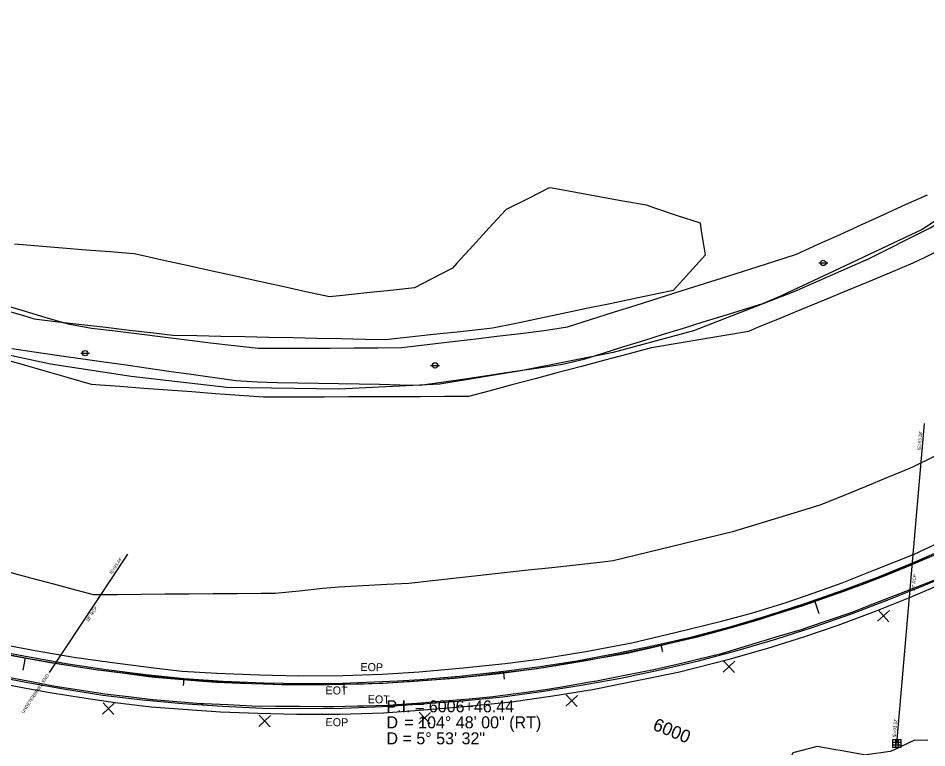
# Model space of a CAD drawing. Extents: x 2132221 to 2141942, y 535736 to 547298.
# Drawn here: x 2137760 to 2138328, y 541530 to 541986 of the extents above; entities that cross this region are included whole.
import ezdxf

# ---------------------------------------------------------------- set-up
doc = ezdxf.new("R2010")
doc.units = 0
for name, color, linetype in [('RD_EX_Conc', 7, 'Continuous'), ('RD_EX_DR_Inlet', 7, 'Continuous'), ('RD_EX_DR_Inlet_txCode', 7, 'Continuous'), ('RD_EX_DR_Pipe', 7, 'Continuous'), ('RD_EX_DR_Pipe_txCode', 7, 'Continuous'), ('RD_EX_Driveway', 7, 'Continuous'), ('RD_EX_Fence_Other', 7, 'Continuous'), ('RD_EX_Misc', 7, 'Continuous'), ('RD_EX_Misc_txCode', 7, 'Continuous'), ('RD_EX_Road', 7, 'Continuous'), ('RD_EX_Road_txCode', 7, 'Continuous'), ('RD_EX_SU_Pole', 7, 'Continuous'), ('RD_EX_VEG', 7, 'Continuous'), ('RD_HC_Cl', 7, 'Continuous'), ('RD_HC_Data', 7, 'Continuous'), ('RD_HC_Data_Tic', 7, 'Continuous'), ('RD_HC_TX_Sta50', 7, 'Continuous')]:
    doc.layers.add(name, color=color, linetype=linetype)

msp = doc.modelspace()

# ---------------------------------------------------------------- linework, layer by layer
at = {"layer": 'RD_EX_Conc'}
for points in [[(2137997.14, 541571.6), (2138011.11, 541572.53), (2138035.66, 541574.61), (2138059.74, 541577.22), (2138084.6, 541580.47), (2138108.88, 541584.14), (2138132.93, 541588.67), (2138157.01, 541593.83), (2138181, 541599.27), (2138204.68, 541605.5), (2138228.23, 541612.49), (2138252.03, 541620.2), (2138275.14, 541628.26), (2138297.98, 541636.91), (2138320.66, 541646.24), (2138343.12, 541656.01)], [(2137962.59, 541554.63), (2137987.55, 541555.64), (2138012.56, 541557.22), (2138037.39, 541559.19), (2138062.5, 541561.77), (2138086.83, 541565.09), (2138111.6, 541569.03), (2138136.34, 541573.31), (2138160.71, 541578.51), (2138184.95, 541584.18), (2138209.05, 541590.56), (2138233.3, 541597.64), (2138257.19, 541605.45), (2138280.64, 541613.59), (2138303.83, 541622.42), (2138326.85, 541631.63), (2138349.75, 541641.63)], [(2137741.97, 541591.32), (2137766.81, 541586.67), (2137791.15, 541582.36), (2137814.92, 541578.67), (2137839.7, 541575.58), (2137863.57, 541573.23), (2137888.07, 541571.55), (2137913.53, 541570.53), (2137937.83, 541570.01), (2137962.6, 541570.29), (2137997.14, 541571.6)], [(2137739, 541575.82), (2137763.56, 541570.97), (2137788.29, 541566.74), (2137812.89, 541562.8), (2137837.77, 541559.81), (2137862.58, 541557.44), (2137887.47, 541555.77), (2137912.47, 541554.7), (2137937.53, 541554.32), (2137962.59, 541554.63)]]:
    msp.add_lwpolyline(points, dxfattribs=at)
at = {"layer": 'RD_EX_DR_Inlet'}
for p, q in [((2138306.33, 541533.32), (2138311.33, 541533.32)), ((2138308.03, 541535.02), (2138308.03, 541530.02)), ((2138309.73, 541535.02), (2138309.73, 541530.02)), ((2138306.33, 541531.62), (2138311.33, 541531.62))]:
    msp.add_line(p, q, dxfattribs=at)
msp.add_lwpolyline([(2138306.33, 541530.02), (2138306.33, 541535.02), (2138311.33, 541535.02), (2138311.33, 541530.02)], close=True, dxfattribs=at)
at = {"layer": 'RD_EX_DR_Pipe'}
for p, q in [((2138308.87, 541532.46), (2138326.15, 541732.38)), ((2137828.2, 541650.91), (2137779.23, 541576.83))]:
    msp.add_line(p, q, dxfattribs=at)
at = {"layer": 'RD_EX_Driveway'}
for points in [[(2137747.88, 541807.48), (2137762.26, 541803.21), (2137776.64, 541798.95), (2137791.02, 541794.68), (2137805.74, 541792.11), (2137820.61, 541790.28), (2137835.48, 541788.44), (2137850.34, 541786.61), (2137865.21, 541784.78), (2137880.08, 541782.94), (2137894.94, 541781.11), (2137909.82, 541779.51), (2137924.8, 541779.55), (2137939.78, 541779.6), (2137954.76, 541779.64), (2137969.74, 541779.68), (2137984.72, 541779.73), (2137999.69, 541779.91), (2138029.29, 541783.46), (2138044.09, 541785.23), (2138058.89, 541787.01), (2138073.7, 541788.78), (2138088.5, 541790.56), (2138103.19, 541792.91), (2138117.5, 541797.44), (2138131.8, 541801.96), (2138146.1, 541806.48), (2138160.4, 541811), (2138174.71, 541815.52), (2138203.31, 541824.56), (2138217.61, 541829.08), (2138231.92, 541833.6), (2138246.18, 541838.22), (2138259.8, 541844.42), (2138273.43, 541850.62), (2138287.06, 541856.81), (2138300.68, 541863.01), (2138314.31, 541869.21), (2138327.93, 541875.41)], [(2138337.21, 541861.77), (2138324.72, 541853.78), (2138313.62, 541848.49), (2138302.57, 541843.3), (2138280.47, 541832.9), (2138269.42, 541827.71), (2138247.32, 541817.32), (2138236.27, 541812.12), (2138224.84, 541807.29), (2138200.06, 541799.57), (2138187.67, 541795.71), (2138175.28, 541791.85), (2138162.89, 541787.99), (2138150.5, 541784.13), (2138138.11, 541780.27), (2138125.72, 541776.41), (2138113.33, 541772.55), (2138100, 541769.33), (2138085.16, 541767.11), (2138070.33, 541764.9), (2138055.49, 541762.69), (2138040.66, 541760.48), (2138025.82, 541758.26), (2138011.15, 541756.24), (2137998.4, 541756.49), (2137985.65, 541756.74), (2137972.9, 541756.99), (2137960.14, 541757.24), (2137947.39, 541757.48), (2137934.64, 541757.73), (2137921.89, 541757.98), (2137909.14, 541758.23), (2137895.97, 541759.07), (2137867.97, 541763.06), (2137853.97, 541765.06), (2137839.97, 541767.05), (2137825.98, 541769.05), (2137811.98, 541771.05), (2137783.98, 541775.04), (2137769.99, 541777.03), (2137755.99, 541779.03)]]:
    msp.add_lwpolyline(points, dxfattribs=at)
at = {"layer": 'RD_EX_Fence_Other'}
for points in [[(2138289.5, 541834.44), (2138329.69, 541854.79), (2138373.73, 541881.26), (2138436.34, 541926.45), (2138473.83, 541952.55), (2138473.96, 541952.65)], [(2138289.5, 541834.44), (2138244.54, 541814.77), (2138181.89, 541790.47), (2138131.62, 541776.88), (2138074.94, 541765.59), (2138023.45, 541757.14), (2137960.19, 541753.82), (2137890.22, 541754.88), (2137830.52, 541761.76), (2137780.11, 541769.48), (2137722.83, 541781.86), (2137680.93, 541798.96), (2137620.19, 541815.71)]]:
    msp.add_lwpolyline(points, dxfattribs=at)
at = {"layer": 'RD_EX_Misc'}
for p, q in [((2138296.88, 541608.89), (2138304.23, 541615.67)), ((2138297.16, 541615.96), (2138303.95, 541608.61)), ((2138200.65, 541584.19), (2138207.44, 541576.84)), ((2138200.37, 541577.13), (2138207.72, 541583.91)), ((2138102.09, 541555.83), (2138109.44, 541562.61)), ((2138102.38, 541562.9), (2138109.16, 541555.55)), ((2137812.63, 541550.87), (2137819.98, 541557.66)), ((2137812.92, 541557.94), (2137819.7, 541550.59)), ((2137910.25, 541543.21), (2137917.6, 541549.99)), ((2137910.53, 541550.28), (2137917.32, 541542.93)), ((2138010.2, 541545.09), (2138017.55, 541551.87)), ((2138010.48, 541552.15), (2138017.26, 541544.8))]:
    msp.add_line(p, q, dxfattribs=at)
for points in [[(2137753.69, 541587.94), (2137768.45, 541585.24), (2137780.11, 541583.11), (2137794.93, 541580.83), (2137809.76, 541578.56), (2137811.58, 541578.28), (2137826.46, 541576.38), (2137841.34, 541574.48), (2137845.39, 541573.96), (2137860.34, 541572.75), (2137875.29, 541571.54), (2137883.85, 541570.85), (2137898.84, 541570.3), (2137913.83, 541569.76), (2137924.39, 541569.38), (2137939.39, 541569.43), (2137954.39, 541569.48), (2137963.73, 541569.51), (2137978.72, 541570), (2137988.05, 541570.3), (2138003.02, 541571.26), (2138018.09, 541572.22), (2138033.02, 541573.63), (2138045.58, 541574.82), (2138060.47, 541576.62), (2138075.37, 541578.41), (2138083.9, 541579.44), (2138098.69, 541581.93), (2138113.48, 541584.42), (2138128.27, 541586.91), (2138140.46, 541588.96), (2138155.06, 541592.4), (2138169.66, 541595.84), (2138184.26, 541599.27), (2138189.79, 541600.58), (2138204.22, 541604.67), (2138218.65, 541608.77), (2138223.56, 541610.16), (2138237.76, 541614.99), (2138251.96, 541619.83), (2138266.16, 541624.66), (2138280.36, 541629.49), (2138287.05, 541631.77), (2138300.92, 541637.5), (2138314.78, 541643.23), (2138328.64, 541648.96)], [(2138332.02, 541634.37), (2138318.05, 541628.92), (2138304.07, 541623.47), (2138290.09, 541618.03), (2138280.75, 541614.39), (2138266.55, 541609.55), (2138252.35, 541604.71), (2138249.72, 541603.81), (2138235.35, 541599.49), (2138220.99, 541595.17), (2138206.62, 541590.85), (2138199.17, 541588.61), (2138184.61, 541585.03), (2138171.63, 541581.85), (2138156.98, 541578.64), (2138150.59, 541577.24), (2138135.86, 541574.41), (2138121.13, 541571.57), (2138116.86, 541570.75), (2138102.08, 541568.17), (2138090.72, 541566.18), (2138075.85, 541564.21), (2138060.98, 541562.24), (2138056.61, 541561.66), (2138041.67, 541560.26), (2138033.91, 541559.53), (2138018.95, 541558.38), (2138011.6, 541557.81), (2137996.65, 541556.66), (2137991.14, 541556.23), (2137976.15, 541555.91), (2137971.92, 541555.82), (2137956.92, 541555.49), (2137950.68, 541555.36), (2137935.69, 541555.54), (2137920.69, 541555.72), (2137905.95, 541555.89), (2137890.97, 541556.58), (2137875.98, 541557.27), (2137873.97, 541557.37), (2137859.02, 541558.62), (2137844.07, 541559.88), (2137843.79, 541559.9), (2137828.89, 541561.63), (2137813.99, 541563.35), (2137812.8, 541563.49), (2137797.98, 541565.81), (2137783.07, 541568.15), (2137768.34, 541570.98), (2137753.6, 541573.81)]]:
    msp.add_lwpolyline(points, dxfattribs=at)
at = {"layer": 'RD_EX_Road'}
for points in [[(2138010.34, 541577.31), (2138037.92, 541579.88), (2138064.25, 541582.49), (2138085.12, 541585.15), (2138114.51, 541590.01), (2138143.21, 541595.41), (2138170.35, 541601.91), (2138199.29, 541608.86), (2138218.07, 541614.04), (2138239.73, 541620.67), (2138256.7, 541626.5), (2138274.71, 541632.81), (2138294.51, 541640.89), (2138319.72, 541650.84), (2138341.99, 541661.22)], [(2137960.65, 541550.84), (2137988.17, 541551.66), (2138008.03, 541553.2), (2138036.19, 541555.37), (2138068.21, 541558.49), (2138093.88, 541562.25), (2138118.71, 541566.25), (2138148.57, 541572.2), (2138172.34, 541577.03), (2138204.15, 541585.19), (2138228.35, 541592.12), (2138250.69, 541599.2), (2138272.21, 541606.48), (2138295.44, 541615.26), (2138317.42, 541624.05), (2138338.77, 541633.03)], [(2137743.91, 541595.68), (2137770.57, 541590.55), (2137794.69, 541586.44), (2137817.25, 541583.25), (2137846.4, 541579.49), (2137862.37, 541577.75), (2137884, 541576.52), (2137910.61, 541575.4), (2137935.2, 541574.87), (2137963.02, 541574.96), (2137987.3, 541575.81), (2138010.34, 541577.31)], [(2137751.74, 541569.62), (2137762.66, 541567.5), (2137779.75, 541564.39), (2137800.99, 541561.08), (2137820.58, 541558.11), (2137842.95, 541555.49), (2137865.77, 541553.68), (2137886.29, 541552.26), (2137909.71, 541551.39), (2137933.75, 541550.76), (2137960.65, 541550.84)]]:
    msp.add_lwpolyline(points, dxfattribs=at)
at = {"layer": 'RD_EX_SU_Pole'}
for p, q in [((2138260.17, 541832.77), (2138265.67, 541832.77)), ((2137798.97, 541776.41), (2137804.47, 541776.41)), ((2138017.57, 541768.77), (2138023.07, 541768.77))]:
    msp.add_line(p, q, dxfattribs=at)
for centre in [(2138262.93, 541832.78), (2137801.72, 541776.41), (2138020.33, 541768.77)]:
    msp.add_circle(centre, 1.65, dxfattribs=at)
at = {"layer": 'RD_EX_VEG'}
for points in [[(2137748.83, 541804.21), (2137763.19, 541799.86), (2137769.93, 541797.82), (2137784.83, 541796.07), (2137799.73, 541794.32), (2137814.63, 541792.57), (2137829.53, 541790.83), (2137844.42, 541789.08), (2137856.47, 541787.66), (2137871.47, 541787.36), (2137886.47, 541787.06), (2137901.46, 541786.76), (2137916.46, 541786.46), (2137931.46, 541786.16), (2137946.45, 541785.86), (2137961.45, 541785.56), (2137976.45, 541785.25), (2137989.48, 541784.99), (2138004.4, 541786.6), (2138019.31, 541788.21), (2138034.22, 541789.83), (2138049.14, 541791.44), (2138056.26, 541792.21), (2138070.94, 541795.26), (2138085.63, 541798.32), (2138100.31, 541801.38), (2138115, 541804.43), (2138129.68, 541807.49), (2138144.37, 541810.55), (2138159.05, 541813.6), (2138169.24, 541815.72), (2138179.28, 541826.87), (2138189.25, 541837.93), (2138186.92, 541852.75), (2138186.16, 541857.58), (2138171.94, 541862.32), (2138157.71, 541867.07), (2138152.51, 541868.8), (2138137.75, 541871.45), (2138122.99, 541874.11), (2138108.22, 541876.77), (2138093.46, 541879.42), (2138091.61, 541879.75), (2138078.25, 541872.94), (2138064.89, 541866.12), (2138064.37, 541865.86), (2138054.27, 541854.77), (2138044.16, 541843.69), (2138034.06, 541832.6), (2138031.25, 541829.52), (2138017.93, 541822.63), (2138007.48, 541817.23), (2137992.56, 541815.65), (2137977.65, 541814.08), (2137962.73, 541812.5), (2137954.33, 541811.61), (2137939.68, 541814.84), (2137925.03, 541818.06), (2137910.38, 541821.29), (2137895.73, 541824.51), (2137881.08, 541827.73), (2137866.43, 541830.96), (2137851.78, 541834.18), (2137837.13, 541837.41), (2137832.38, 541838.45), (2137817.43, 541839.66), (2137802.48, 541840.87), (2137787.53, 541842.08), (2137772.58, 541843.29), (2137757.63, 541844.5)], [(2138339.7, 541842.94), (2138326.29, 541836.23), (2138318.93, 541832.56), (2138305.07, 541826.82), (2138291.21, 541821.09), (2138277.35, 541815.35), (2138263.49, 541809.62), (2138249.63, 541803.88), (2138235.77, 541798.14), (2138221.91, 541792.41), (2138216.1, 541790), (2138201.31, 541787.5), (2138186.52, 541785), (2138171.73, 541782.49), (2138156.94, 541779.99), (2138155.34, 541779.72), (2138140.84, 541775.85), (2138126.35, 541771.99), (2138111.86, 541768.13), (2138097.36, 541764.26), (2138082.87, 541760.4), (2138068.37, 541756.54), (2138053.88, 541752.68), (2138041.29, 541749.32), (2138026.29, 541749.27), (2138011.29, 541749.21), (2137996.29, 541749.16), (2137981.29, 541749.1), (2137966.29, 541749.05), (2137951.29, 541748.99), (2137936.29, 541748.94), (2137921.29, 541748.88), (2137913.22, 541748.85), (2137898.26, 541749.96), (2137883.3, 541751.06), (2137868.34, 541752.17), (2137853.38, 541753.28), (2137838.42, 541754.38), (2137823.46, 541755.49), (2137808.5, 541756.6), (2137805.71, 541756.8), (2137791.3, 541760.95), (2137776.88, 541765.1), (2137762.47, 541769.24), (2137748.05, 541773.39)], [(2137753.12, 541640.02), (2137767.61, 541636.13), (2137782.09, 541632.24), (2137796.58, 541628.34), (2137806.75, 541625.61), (2137821.75, 541625.72), (2137836.75, 541625.84), (2137851.75, 541625.95), (2137866.74, 541626.07), (2137881.74, 541626.18), (2137896.74, 541626.3), (2137911.74, 541626.41), (2137920.44, 541626.48), (2137935.37, 541627.98), (2137950.29, 541629.49), (2137960.29, 541630.5), (2137975.27, 541631.28), (2137990.25, 541632.07), (2138003.94, 541632.79), (2138018.85, 541634.42), (2138033.76, 541636.05), (2138048.67, 541637.68), (2138063.58, 541639.32), (2138078.49, 541640.95), (2138093.4, 541642.58), (2138108.31, 541644.21), (2138123.22, 541645.85), (2138131.64, 541646.77), (2138146.21, 541650.32), (2138160.79, 541653.87), (2138175.36, 541657.42), (2138189.93, 541660.97), (2138204.51, 541664.53), (2138206.47, 541665.01), (2138220.82, 541669.38), (2138235.17, 541673.75), (2138249.51, 541678.13), (2138261.57, 541681.8), (2138275.45, 541687.49), (2138289.33, 541693.18), (2138303.21, 541698.86), (2138317.09, 541704.55), (2138318.95, 541705.32), (2138332.37, 541712.04)], [(2138328.18, 541534.3), (2138319.93, 541534.68), (2138306.38, 541528.25), (2138304.71, 541527.46), (2138289.85, 541525.38), (2138289.48, 541525.32), (2138274.7, 541527.89), (2138269.45, 541528.8), (2138259.2, 541530.58), (2138244.67, 541526.88), (2138243.81, 541526.66), (2138237.93, 541513.3), (2138244.61, 541500.47), (2138253.07, 541488.09), (2138261.54, 541475.7), (2138270, 541463.32), (2138273.46, 541458.25), (2138281.92, 541445.87), (2138290.38, 541433.48), (2138296.07, 541425.15), (2138306.93, 541414.81), (2138317.79, 541404.46), (2138319.66, 541402.67), (2138333.13, 541396.06)]]:
    msp.add_lwpolyline(points, dxfattribs=at)
at = {"layer": 'RD_HC_Cl'}
msp.add_arc((2137944.04, 542541.74), 972.38, 220.32405, 325.12405, dxfattribs=at)
at = {"layer": 'RD_HC_Data_Tic'}
for p, q in [((2138257.63, 541621.32), (2138260.21, 541613.74)), ((2138161.48, 541593.99), (2138162.38, 541590.09)), ((2137764.38, 541586.1), (2137762.9, 541578.24)), ((2137863.43, 541572.71), (2137863.1, 541568.72)), ((2138063.04, 541576.67), (2138063.53, 541572.7)), ((2137963.34, 541569.55), (2137963.42, 541565.55))]:
    msp.add_line(p, q, dxfattribs=at)

# ---------------------------------------------------------------- texts
at = {"layer": 'RD_EX_DR_Inlet_txCode'}
for s, rotation, p in [("IE=93.28'", 85.0581, (2138323.72, 541715.82)), ("IE=93.44'", 56.5386, (2137818.55, 541638.13)), ('UNDETERMINED END', 56.5386, (2137763.39, 541551.08)), ("IE=93.52'", 85.0581, (2138308.19, 541536.28))]:
    msp.add_text(s, height=2, rotation=rotation, dxfattribs=at).set_placement(p)
at = {"layer": 'RD_EX_DR_Pipe_txCode'}
for rotation, p in [(85.0581, (2138320.1, 541627.57)), (56.5386, (2137803.68, 541608.37))]:
    msp.add_text('18" RCP', height=2, rotation=rotation, dxfattribs=at).set_placement(p)
at = {"layer": 'RD_EX_Misc_txCode'}
for p in [(2137951.91, 541563.31), (2137978.29, 541557.74)]:
    msp.add_text('EOT', height=5, rotation=358.8691, dxfattribs=at).set_placement(p)
at = {"layer": 'RD_EX_Road_txCode'}
for p in [(2137973.74, 541577.84), (2137951.95, 541543.42)]:
    msp.add_text('EOP', height=5, rotation=359.2881, dxfattribs=at).set_placement(p)
at = {"layer": 'RD_HC_Data'}
for s, p in [('P.I. = 6006+46.44', (2137990, 541552)), ('    = 104%%d 48\' 00" (RT)', (2137990, 541542)), ('D', (2137990, 541542)), ('D = 5%%d 53\' 32"', (2137990, 541532))]:
    msp.add_text(s, height=7.5, dxfattribs=at).set_placement(p)
at = {"layer": 'RD_HC_TX_Sta50'}
msp.add_text('6000', height=8, rotation=338.1215, dxfattribs=at).set_placement((2138155.84, 541541.29))

doc.saveas('drawing.dxf')
